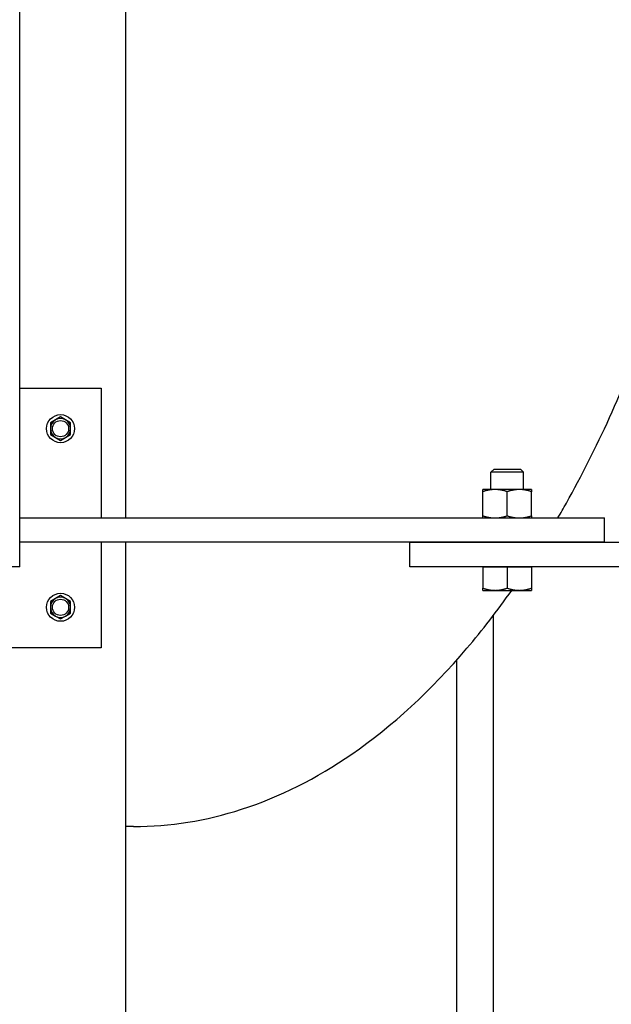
# Model space of a CAD drawing. Header units: inches. Extents: x 18 to 846, y -44 to 561.
# Tile 615 of 642: x 533 to 542, y 443 to 458. Entities that reach past the tile are written whole.
import ezdxf

# ---------------------------------------------------------------- set-up
doc = ezdxf.new("R2010")
doc.units = ezdxf.units.IN
doc.header["$LTSCALE"] = 24
doc.header["$MEASUREMENT"] = 0
doc.layers.add('Visible (ANSI)', color=7, linetype='Continuous', lineweight=30)

msp = doc.modelspace()

# ---------------------------------------------------------------- linework, layer by layer
at = {"layer": 'Visible (ANSI)'}
for p, q in [((532.55343, 450.0563), (532.55343, 522.79923)), ((534.17843, 516.6188), (534.17843, 450.0563)), ((532.55343, 452.0563), (533.80343, 452.0563)), ((533.80343, 452.0563), (533.80343, 450.0563)), ((533.10043, 451.5664), (533.02243, 451.52137)), ((533.02243, 451.52137), (533.02243, 451.4313)), ((533.17843, 451.61144), (533.10043, 451.5664)), ((533.25643, 451.5664), (533.17843, 451.61144)), ((533.33443, 451.52137), (533.25643, 451.5664)), ((533.33443, 451.4313), (533.33443, 451.52137)), ((533.02243, 451.4313), (533.02243, 451.34124)), ((533.33443, 451.34124), (533.33443, 451.4313)), ((533.02243, 451.34124), (533.10043, 451.2962)), ((533.10043, 451.2962), (533.17843, 451.25117)), ((533.17843, 451.25117), (533.25643, 451.2962)), ((533.25643, 451.2962), (533.33443, 451.34124)), ((539.85062, 450.8063), (539.80343, 450.76053)), ((540.30343, 450.76053), (539.80343, 450.76053)), ((539.80343, 450.4943), (539.80343, 450.76053)), ((539.85062, 450.8063), (540.25624, 450.8063)), ((540.25624, 450.8063), (540.30343, 450.76053)), ((540.30343, 450.4943), (540.30343, 450.76053)), ((539.86593, 450.4943), (539.67843, 450.4943)), ((539.67843, 450.0898), (539.67843, 450.46081)), ((540.24093, 450.4943), (539.86593, 450.4943)), ((540.05343, 450.0898), (540.05343, 450.46081)), ((540.42843, 450.4943), (540.24093, 450.4943)), ((540.42843, 450.0898), (540.42843, 450.46081)), ((532.55343, 450.0563), (541.55343, 450.0563)), ((532.55343, 449.6813), (532.55343, 450.0563)), ((541.55343, 449.6813), (541.55343, 450.0563)), ((532.55343, 449.3063), (532.55343, 449.6813)), ((541.55343, 449.6813), (532.55343, 449.6813)), ((533.80343, 449.6813), (533.80343, 448.0563)), ((534.17843, 449.6813), (534.17843, 424.9313)), ((538.55343, 449.6813), (547.55343, 449.6813)), ((538.55343, 449.3063), (538.55343, 449.6813)), ((532.55343, 449.3063), (532.17843, 449.3063)), ((547.55343, 449.3063), (538.55343, 449.3063)), ((539.67843, 449.3063), (539.86593, 449.3063)), ((539.67843, 449.3063), (539.67843, 448.97579)), ((539.67843, 449.3063), (539.67843, 449.3063)), ((539.86593, 449.3063), (540.05343, 449.3063)), ((540.05343, 449.3063), (540.05343, 448.97579)), ((540.05343, 449.3063), (540.24093, 449.3063)), ((540.24093, 449.3063), (540.42843, 449.3063)), ((540.42843, 449.3063), (540.42843, 448.97579)), ((540.42843, 449.3063), (540.42843, 449.3063)), ((539.67843, 448.9423), (539.86593, 448.9423)), ((539.86593, 448.9423), (540.24093, 448.9423)), ((540.24093, 448.9423), (540.42843, 448.9423)), ((533.10043, 448.8164), (533.02243, 448.77137)), ((533.17843, 448.86144), (533.10043, 448.8164)), ((533.25643, 448.8164), (533.17843, 448.86144)), ((533.33443, 448.77137), (533.25643, 448.8164)), ((533.02243, 448.77137), (533.02243, 448.6813)), ((533.02243, 448.6813), (533.02243, 448.59124)), ((533.33443, 448.6813), (533.33443, 448.77137)), ((533.33443, 448.59124), (533.33443, 448.6813)), ((533.02243, 448.59124), (533.10043, 448.5462)), ((533.10043, 448.5462), (533.17843, 448.50117)), ((533.17843, 448.50117), (533.25643, 448.5462)), ((533.25643, 448.5462), (533.33443, 448.59124)), ((539.83843, 448.55359), (539.83843, 425.67031)), ((533.80343, 448.0563), (529.80343, 448.0563)), ((539.27093, 447.86359), (539.27093, 436.63546)), ((534.30343, 445.3063), (534.17843, 445.3063))]:
    msp.add_line(p, q, dxfattribs=at)
for centre, radius in [((533.17843, 451.4313), 0.216), ((533.17843, 451.4313), 0.1248), ((533.17843, 448.6813), 0.216), ((533.17843, 448.6813), 0.1248)]:
    msp.add_circle(centre, radius, dxfattribs=at)
for centre, start, end in [((533.17843, 451.4313), 120, 180), ((533.17843, 451.4313), 60, 120), ((533.17843, 451.4313), 0, 60), ((533.17843, 451.4313), 180, 240), ((533.17843, 451.4313), 300, 0), ((533.17843, 451.4313), 240, 300), ((533.17843, 448.6813), 120, 180), ((533.17843, 448.6813), 60, 120), ((533.17843, 448.6813), 0, 60), ((533.17843, 448.6813), 180, 240), ((533.17843, 448.6813), 300, 0), ((533.17843, 448.6813), 240, 300)]:
    msp.add_arc(centre, 0.156, start, end, dxfattribs=at)
for points, knots in [([(540.83426, 450.0563), (540.87815, 450.1321), (540.92166, 450.20864), (541.4311, 451.12171), (541.85179, 452.04361), (542.27324, 453.17406), (542.32417, 453.31476), (542.37408, 453.45676)], [0.712243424, 0.712243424, 0.712243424, 0.712243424, 0.730680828, 0.730680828, 0.930099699, 0.930099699, 0.95813354, 0.95813354, 0.95813354, 0.95813354]), ([(534.30343, 445.3063), (534.86243, 445.3063), (535.42104, 445.39636), (536.55069, 445.7603), (537.11913, 446.04726), (538.28899, 446.85349), (538.88192, 447.40215), (539.67148, 448.33007), (539.90128, 448.62747), (540.12321, 448.9423)], [0, 0, 0, 0, 0.159713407, 0.159713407, 0.331843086, 0.331843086, 0.531261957, 0.531261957, 0.616927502, 0.616927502, 0.616927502, 0.616927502])]:
    msp.add_open_spline(points, degree=3, knots=knots, dxfattribs=at)
for points in [[(539.67843, 450.46081), (539.67843, 450.4943), (539.67843, 450.4943)], [(539.86593, 450.4943), (539.77891, 450.4943), (539.67843, 450.46081)], [(540.05343, 450.46081), (539.95295, 450.4943), (539.86593, 450.4943)], [(540.24093, 450.4943), (540.15391, 450.4943), (540.05343, 450.46081)], [(540.42843, 450.46081), (540.32795, 450.4943), (540.24093, 450.4943)], [(540.42843, 450.4943), (540.42843, 450.4943), (540.42843, 450.46081)], [(539.67843, 450.0898), (539.77891, 450.0563), (539.86593, 450.0563)], [(539.67843, 450.0563), (539.67843, 450.0563), (539.67843, 450.0898)], [(539.86593, 450.0563), (539.95295, 450.0563), (540.05343, 450.0898)], [(540.05343, 450.0898), (540.15391, 450.0563), (540.24093, 450.0563)], [(540.24093, 450.0563), (540.32795, 450.0563), (540.42843, 450.0898)], [(540.42843, 450.0898), (540.42843, 450.0563), (540.42843, 450.0563)], [(539.67843, 448.97579), (539.77891, 448.9423), (539.86593, 448.9423)], [(539.67843, 448.9423), (539.67843, 448.9423), (539.67843, 448.97579)], [(539.86593, 448.9423), (539.95295, 448.9423), (540.05343, 448.97579)], [(540.05343, 448.97579), (540.15391, 448.9423), (540.24093, 448.9423)], [(540.24093, 448.9423), (540.32795, 448.9423), (540.42843, 448.97579)], [(540.42843, 448.97579), (540.42843, 448.9423), (540.42843, 448.9423)]]:
    msp.add_rational_spline(points, [1, 1.0379548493, 1], degree=2, dxfattribs=at)

doc.saveas('drawing.dxf')
